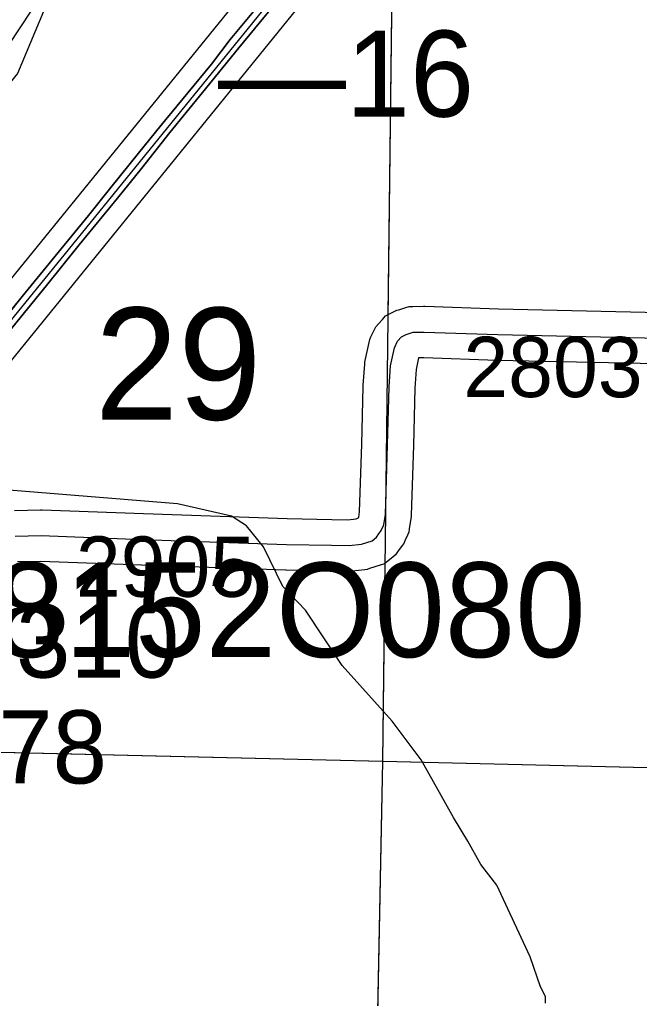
# Model space of a CAD drawing. Extents: x -132.8 to -73.3, y -60 to -26.
# Drawn here: x -114.226 to -113.506, y -43.856 to -42.718 of the extents above; entities that cross this region are included whole.
import ezdxf

# ---------------------------------------------------------------- set-up
doc = ezdxf.new("R2010")
doc.units = 0
for name, color, linetype in [('tdCoDivCarto', 7, 'Continuous'), ('tdCoHydroRiver', 7, 'Continuous'), ('tdCoInt', 7, 'Continuous'), ('tdCoIntCL', 7, 'Continuous'), ('tdCoIntRte', 7, 'Continuous'), ('tdCoPrimary', 7, 'Continuous'), ('tdCoRRCL', 7, 'Continuous'), ('tdCoSecRdNmbr', 7, 'Continuous'), ('tdCoSecRteBand', 7, 'Continuous'), ('tdCoSecRteCL', 7, 'Continuous'), ('tdCoSectLine', 7, 'Continuous'), ('tdCoSectLinePart', 7, 'Continuous'), ('tdCoSectNmbr', 7, 'Continuous'), ('tdCoStrucPriMaintName', 7, 'Continuous'), ('tdCoStrucSecCoName', 7, 'Continuous'), ('tdCoStrucSecFHWANum', 7, 'Continuous'), ('tdCoSurfGravel', 7, 'Continuous'), ('tdStHwyIntRefPost1', 7, 'Continuous')]:
    doc.layers.add(name, color=color, linetype=linetype)

msp = doc.modelspace()

# ---------------------------------------------------------------- linework, layer by layer
at = {"layer": 'tdCoDivCarto'}
for p, q in [((-113.9409, -42.6922), (-113.9813, -42.7413)), ((-113.9709, -42.751), (-113.9344, -42.7068)), ((-113.9813, -42.7413), (-114.003, -42.7699)), ((-114.0131, -42.803), (-113.9709, -42.751)), ((-114.003, -42.7699), (-114.0306, -42.8032)), ((-114.0306, -42.8032), (-114.0615, -42.8409)), ((-114.0511, -42.8494), (-114.0131, -42.803)), ((-114.0615, -42.8409), (-114.0879, -42.8735)), ((-114.0841, -42.8911), (-114.0511, -42.8494)), ((-114.0879, -42.8735), (-114.1202, -42.9134)), ((-114.112, -42.9258), (-114.0841, -42.8911)), ((-114.1202, -42.9134), (-114.1461, -42.946)), ((-114.1564, -42.9798), (-114.112, -42.9258)), ((-114.1461, -42.946), (-114.1811, -42.9889)), ((-114.1943, -43.0272), (-114.1564, -42.9798)), ((-114.1811, -42.9889), (-114.223, -43.0399)), ((-114.2471, -43.0918), (-114.1943, -43.0272)), ((-114.223, -43.0399), (-114.26, -43.0855))]:
    msp.add_line(p, q, dxfattribs=at)
for points in [[(-113.9409, -42.6922), (-113.9813, -42.7413), (-114.003, -42.7699), (-114.0306, -42.8032), (-114.0615, -42.8409), (-114.0879, -42.8735), (-114.1202, -42.9134), (-114.1461, -42.946), (-114.1811, -42.9889), (-114.223, -43.0399), (-114.26, -43.0855)], [(-113.9409, -42.6922), (-113.9813, -42.7413), (-114.003, -42.7699), (-114.0306, -42.8032), (-114.0615, -42.8409), (-114.0879, -42.8735), (-114.1202, -42.9134), (-114.1461, -42.946), (-114.1811, -42.9889), (-114.223, -43.0399), (-114.26, -43.0855)], [(-113.9409, -42.6922), (-113.9813, -42.7413), (-114.003, -42.7699), (-114.0306, -42.8032), (-114.0615, -42.8409), (-114.0879, -42.8735), (-114.1202, -42.9134), (-114.1461, -42.946), (-114.1811, -42.9889), (-114.223, -43.0399), (-114.26, -43.0855)], [(-114.2471, -43.0918), (-114.1943, -43.0272), (-114.1564, -42.9798), (-114.112, -42.9258), (-114.0841, -42.8911), (-114.0511, -42.8494), (-114.0131, -42.803), (-113.9709, -42.751), (-113.9344, -42.7068)], [(-114.2471, -43.0918), (-114.1943, -43.0272), (-114.1564, -42.9798), (-114.112, -42.9258), (-114.0841, -42.8911), (-114.0511, -42.8494), (-114.0131, -42.803), (-113.9709, -42.751), (-113.9344, -42.7068)], [(-114.2471, -43.0918), (-114.1943, -43.0272), (-114.1564, -42.9798), (-114.112, -42.9258), (-114.0841, -42.8911), (-114.0511, -42.8494), (-114.0131, -42.803), (-113.9709, -42.751), (-113.9344, -42.7068)]]:
    msp.add_lwpolyline(points, dxfattribs=at)
at = {"layer": 'tdCoHydroRiver'}
for points in [[(-114.1362, -42.5607), (-114.1348, -42.5686), (-114.1496, -42.5919), (-114.1762, -42.6464), (-114.1984, -42.7089), (-114.2286, -42.7807), (-114.2628, -42.8225), (-114.388, -42.9691), (-114.5758, -43.1552), (-114.5791, -43.1614)], [(-113.6153, -43.8612), (-113.6151, -43.8533), (-113.6211, -43.8421), (-113.6328, -43.8071), (-113.6718, -43.7241), (-113.6901, -43.7), (-113.7052, -43.6728), (-113.7218, -43.6455), (-113.7596, -43.5783), (-113.7932, -43.5333), (-113.8515, -43.4687), (-113.8941, -43.4045), (-113.9202, -43.377), (-113.9427, -43.3307), (-113.9626, -43.3065), (-113.9797, -43.2951), (-114.0424, -43.2808), (-114.296, -43.2602)]]:
    msp.add_lwpolyline(points, dxfattribs=at)
at = {"layer": 'tdCoInt'}
for points in [[(-114.4638, -43.2997), (-113.8529, -42.5478), (-113.388, -41.9746), (-113.33, -41.9021), (-113.1204, -41.6468)], [(-114.4015, -43.3183), (-113.8067, -42.586), (-113.3415, -42.0124), (-113.2837, -41.9404), (-113.0446, -41.649)]]:
    msp.add_lwpolyline(points, dxfattribs=at)
at = {"layer": 'tdCoIntCL'}
msp.add_lwpolyline([(-115.4884, -43.7853), (-115.3487, -43.7586), (-114.9044, -43.672), (-114.8895, -43.6676), (-114.8565, -43.6583), (-114.8204, -43.644), (-114.8104, -43.6396), (-114.745, -43.6079), (-114.7099, -43.5886), (-114.6653, -43.5587), (-114.6454, -43.5437), (-114.6317, -43.5338), (-114.5962, -43.5008), (-114.5807, -43.4871), (-114.5296, -43.4304), (-114.4979, -43.3906), (-114.4654, -43.3495), (-114.4337, -43.3103), (-114.1641, -42.9797), (-113.8298, -42.5669), (-113.7856, -42.5146), (-113.3647, -41.9935)], dxfattribs=at)
at = {"layer": 'tdCoIntRte'}
for points in [[(-113.9413, -42.6922), (-113.9817, -42.7413), (-114.0034, -42.7699), (-114.031, -42.8032), (-114.0619, -42.8409), (-114.0882, -42.8735), (-114.1205, -42.9134), (-114.1464, -42.946), (-114.1815, -42.9889), (-114.2234, -43.0399), (-114.2604, -43.0855)], [(-113.9413, -42.6922), (-113.9817, -42.7413), (-114.0034, -42.7699), (-114.031, -42.8032), (-114.0619, -42.8409), (-114.0882, -42.8735), (-114.1205, -42.9134), (-114.1464, -42.946), (-114.1815, -42.9889), (-114.2234, -43.0399), (-114.2604, -43.0855)], [(-114.2475, -43.0918), (-114.1947, -43.0272), (-114.1567, -42.9798), (-114.1124, -42.9258), (-114.0845, -42.8911), (-114.0514, -42.8494), (-114.0135, -42.803), (-113.9713, -42.751), (-113.9348, -42.7068)], [(-114.2475, -43.0918), (-114.1947, -43.0272), (-114.1567, -42.9798), (-114.1124, -42.9258), (-114.0845, -42.8911), (-114.0514, -42.8494), (-114.0135, -42.803), (-113.9713, -42.751), (-113.9348, -42.7068)]]:
    msp.add_lwpolyline(points, dxfattribs=at)
at = {"layer": 'tdCoPrimary'}
for points in [[(-113.9409, -42.6922), (-113.9813, -42.7413), (-114.003, -42.7699), (-114.0306, -42.8032), (-114.0615, -42.8409), (-114.0879, -42.8735), (-114.1202, -42.9134), (-114.1461, -42.946), (-114.1811, -42.9889), (-114.223, -43.0399), (-114.26, -43.0855)], [(-113.9409, -42.6922), (-113.9813, -42.7413), (-114.003, -42.7699), (-114.0306, -42.8032), (-114.0615, -42.8409), (-114.0879, -42.8735), (-114.1202, -42.9134), (-114.1461, -42.946), (-114.1811, -42.9889), (-114.223, -43.0399), (-114.26, -43.0855)], [(-113.9409, -42.6922), (-113.9813, -42.7413), (-114.003, -42.7699), (-114.0306, -42.8032), (-114.0615, -42.8409), (-114.0879, -42.8735), (-114.1202, -42.9134), (-114.1461, -42.946), (-114.1811, -42.9889), (-114.223, -43.0399), (-114.26, -43.0855)], [(-114.2471, -43.0918), (-114.1943, -43.0272), (-114.1564, -42.9798), (-114.112, -42.9258), (-114.0841, -42.8911), (-114.0511, -42.8494), (-114.0131, -42.803), (-113.9709, -42.751), (-113.9344, -42.7068)], [(-114.2471, -43.0918), (-114.1943, -43.0272), (-114.1564, -42.9798), (-114.112, -42.9258), (-114.0841, -42.8911), (-114.0511, -42.8494), (-114.0131, -42.803), (-113.9709, -42.751), (-113.9344, -42.7068)], [(-114.2471, -43.0918), (-114.1943, -43.0272), (-114.1564, -42.9798), (-114.112, -42.9258), (-114.0841, -42.8911), (-114.0511, -42.8494), (-114.0131, -42.803), (-113.9709, -42.751), (-113.9344, -42.7068)]]:
    msp.add_lwpolyline(points, dxfattribs=at)
at = {"layer": 'tdCoRRCL'}
msp.add_lwpolyline([(-116.3365, -44.0908), (-116.2573, -44.0203), (-116.087, -43.9033), (-115.9147, -43.8305), (-115.4709, -43.637), (-115.2716, -43.5586), (-115.1805, -43.5168), (-115.0035, -43.4473), (-114.8454, -43.3757), (-114.77, -43.3287), (-114.6574, -43.2449), (-114.5714, -43.1557), (-114.518, -43.105), (-114.3342, -42.8921), (-113.6984, -41.929)], dxfattribs=at)
at = {"layer": 'tdCoSecRteBand'}
for points in [[(-114.2319, -43.2885), (-114.2018, -43.2878), (-114.2009, -43.2877), (-114.1999, -43.2878), (-114.0821, -43.2922), (-113.9152, -43.2981), (-113.8632, -43.2991), (-113.8448, -43.2993), (-113.8352, -43.2982), (-113.8325, -43.2973), (-113.8322, -43.2969), (-113.832, -43.2965), (-113.831, -43.2902), (-113.8286, -43.2114), (-113.8269, -43.1444), (-113.8268, -43.1437), (-113.8268, -43.143), (-113.8251, -43.1184), (-113.8249, -43.1163), (-113.8245, -43.1142), (-113.82, -43.0935), (-113.8193, -43.0901), (-113.8179, -43.087), (-113.8142, -43.0791), (-113.8123, -43.0751), (-113.8092, -43.0717), (-113.8046, -43.0666), (-113.8008, -43.0624), (-113.7957, -43.0599), (-113.7903, -43.0571), (-113.788, -43.056), (-113.7856, -43.0553), (-113.7774, -43.0528), (-113.7735, -43.0516), (-113.7693, -43.0515), (-113.7568, -43.0513), (-113.7559, -43.0513), (-113.7551, -43.0513), (-113.6697, -43.0542), (-113.4483, -43.0592)], [(-113.4496, -43.1191), (-113.6713, -43.1142), (-113.6715, -43.1142), (-113.6716, -43.1142), (-113.7564, -43.1113), (-113.7625, -43.1114), (-113.7654, -43.1247), (-113.7669, -43.1466), (-113.7686, -43.213), (-113.7686, -43.2131), (-113.7686, -43.2131), (-113.7711, -43.294), (-113.7711, -43.296), (-113.7714, -43.2979), (-113.7734, -43.31), (-113.774, -43.3138), (-113.7756, -43.3174), (-113.7786, -43.324), (-113.7798, -43.3268), (-113.7815, -43.3292), (-113.7869, -43.3368), (-113.7893, -43.3402), (-113.7925, -43.3428), (-113.7977, -43.347), (-113.802, -43.3505), (-113.8073, -43.3522), (-113.8194, -43.3561), (-113.8222, -43.3571), (-113.8251, -43.3574), (-113.8397, -43.3591), (-113.8416, -43.3594), (-113.8436, -43.3593), (-113.8641, -43.3591), (-113.8642, -43.3591), (-113.8643, -43.3591), (-113.9165, -43.3581), (-113.9168, -43.3581), (-113.917, -43.3581), (-114.0842, -43.3522), (-114.0843, -43.3522), (-114.0843, -43.3522), (-114.2012, -43.3478), (-114.2286, -43.3484)]]:
    msp.add_lwpolyline(points, dxfattribs=at)
at = {"layer": 'tdCoSecRteCL'}
msp.add_lwpolyline([(-114.2311, -43.3185), (-114.201, -43.3178), (-114.0832, -43.3222), (-113.916, -43.3281), (-113.8637, -43.3291), (-113.8432, -43.3293), (-113.8287, -43.3276), (-113.8166, -43.3237), (-113.8114, -43.3195), (-113.806, -43.3118), (-113.803, -43.3052), (-113.8011, -43.2931), (-113.7986, -43.2122), (-113.7969, -43.1451), (-113.7951, -43.1205), (-113.7907, -43.0998), (-113.787, -43.0919), (-113.7823, -43.0867), (-113.7769, -43.084), (-113.7687, -43.0815), (-113.7562, -43.0813), (-113.6706, -43.0842), (-113.4489, -43.0892)], dxfattribs=at)
at = {"layer": 'tdCoSectLine'}
for points in [[(-113.804, -43.5799), (-113.7922, -42.5836)], [(-114.8065, -43.5561), (-113.804, -43.5799)], [(-113.824, -44.5794), (-113.804, -43.5799)], [(-113.804, -43.5799), (-112.8016, -43.604)]]:
    msp.add_lwpolyline(points, dxfattribs=at)
at = {"layer": 'tdCoSectLinePart'}
for points in [[(-113.7978, -43.0613), (-113.7922, -42.5836)], [(-113.804, -43.5799), (-113.8012, -43.3491)], [(-114.5621, -43.5619), (-113.804, -43.5799)], [(-113.8184, -44.2987), (-113.804, -43.5799)], [(-113.804, -43.5799), (-113.3356, -43.5912)]]:
    msp.add_lwpolyline(points, dxfattribs=at)
at = {"layer": 'tdCoSurfGravel'}
msp.add_lwpolyline([(-114.2311, -43.3185), (-114.201, -43.3178), (-114.0832, -43.3222), (-113.916, -43.3281), (-113.8637, -43.3291), (-113.8432, -43.3293), (-113.8287, -43.3276), (-113.8166, -43.3237), (-113.8114, -43.3195), (-113.806, -43.3118), (-113.803, -43.3052), (-113.8011, -43.2931), (-113.7986, -43.2122), (-113.7969, -43.1451), (-113.7951, -43.1205), (-113.7907, -43.0998), (-113.787, -43.0919), (-113.7823, -43.0867), (-113.7769, -43.084), (-113.7687, -43.0815), (-113.7562, -43.0813), (-113.6706, -43.0842), (-113.4489, -43.0892)], dxfattribs=at)

# ---------------------------------------------------------------- texts
at = {"layer": 'tdCoSecRdNmbr'}
for s, rotation, p in [('2803', 359.9144, (-113.7106, -43.1567)), ('2905', 359.9139, (-114.1607, -43.3887))]:
    msp.add_text(s, height=0.07, rotation=rotation, dxfattribs=at).set_placement(p)
at = {"layer": 'tdCoSectNmbr'}
msp.add_text('29', height=0.13, rotation=359.914, dxfattribs=at).set_placement((-114.1386, -43.1829))
at = {"layer": 'tdCoStrucPriMaintName'}
msp.add_text('78152O080', height=0.11, dxfattribs=at).set_placement((-114.3373, -43.459))
msp.add_text('78152O080', height=0.11, dxfattribs=at).set_placement((-114.3373, -43.459))
msp.add_text('78152O080', height=0.11, dxfattribs=at).set_placement((-114.3373, -43.459))
at = {"layer": 'tdCoStrucSecCoName'}
msp.add_text('78', height=0.085, dxfattribs=at).set_placement((-114.2509, -43.6058))
at = {"layer": 'tdCoStrucSecFHWANum'}
msp.add_text('45310', height=0.085, dxfattribs=at).set_placement((-114.3566, -43.4828))
at = {"layer": 'tdStHwyIntRefPost1'}
msp.add_text('‒‒16', height=0.1, dxfattribs=at).set_placement((-113.9956, -42.831))

doc.saveas('drawing.dxf')
